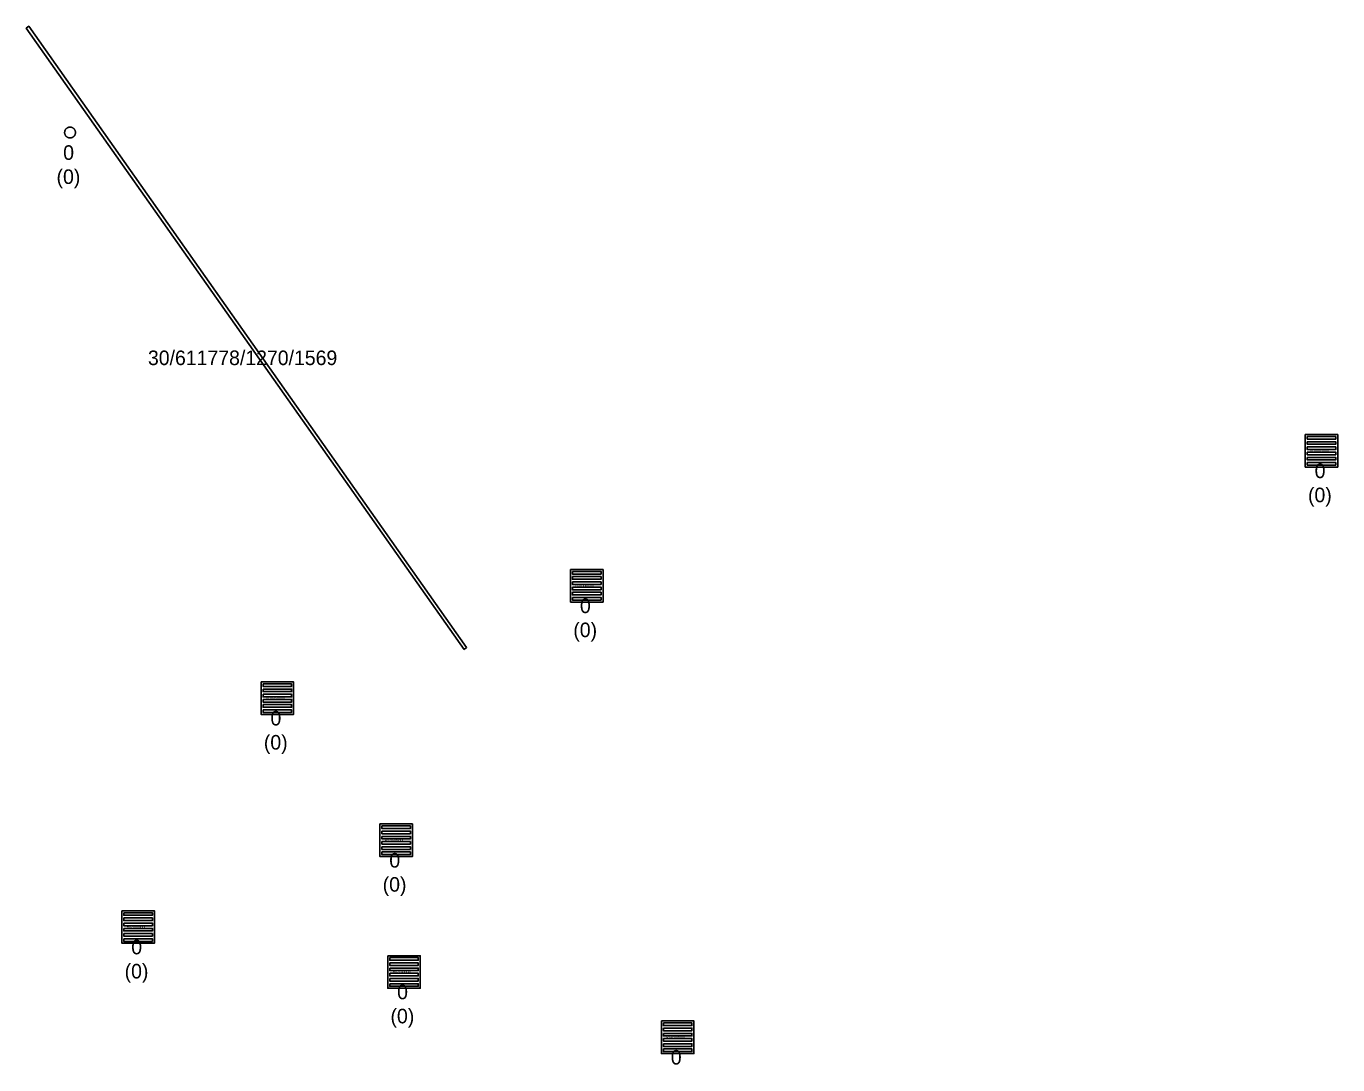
# Model space of a CAD drawing. Extents: x -606452 to -604459, y -1157823 to -1156972.
# Drawn here: x -604978.4 to -604917.9, y -1157405.4 to -1157357.6 of the extents above; entities that cross this region are included whole.
import ezdxf

# ---------------------------------------------------------------- set-up
doc = ezdxf.new("R2010")
doc.units = 0
for name, color, linetype in [('Odvodnění plošné', 7, 'Continuous'), ('Uliční vpusť', 7, 'Continuous'), ('Vstupní šachta stoky', 7, 'Continuous')]:
    doc.layers.add(name, color=color, linetype=linetype)

msp = doc.modelspace()

# ---------------------------------------------------------------- linework, layer by layer
at = {"layer": 'Odvodnění plošné'}
msp.add_lwpolyline([(-604958.19, -1157386.28), (-604978.38, -1157357.65), (-604978.26, -1157357.56), (-604958.07, -1157386.19)], close=True, dxfattribs=at)
at = {"layer": 'Uliční vpusť'}
for points in [[(-604919.4, -1157376.38), (-604917.9, -1157376.38), (-604917.9, -1157377.88), (-604919.4, -1157377.88)], [(-604919.31, -1157376.47), (-604917.99, -1157376.47), (-604917.99, -1157376.59), (-604919.31, -1157376.59)], [(-604919.31, -1157376.71), (-604917.99, -1157376.71), (-604917.99, -1157376.83), (-604919.31, -1157376.83)], [(-604919.31, -1157376.95), (-604917.99, -1157376.95), (-604917.99, -1157377.07), (-604919.31, -1157377.07)], [(-604919.31, -1157377.19), (-604917.99, -1157377.19), (-604917.99, -1157377.31), (-604919.31, -1157377.31)], [(-604919.31, -1157377.43), (-604917.99, -1157377.43), (-604917.99, -1157377.55), (-604919.31, -1157377.55)], [(-604919.31, -1157377.67), (-604917.99, -1157377.67), (-604917.99, -1157377.79), (-604919.31, -1157377.79)], [(-604953.28, -1157382.6), (-604951.78, -1157382.6), (-604951.78, -1157384.1), (-604953.28, -1157384.1)], [(-604953.19, -1157382.69), (-604951.87, -1157382.69), (-604951.87, -1157382.81), (-604953.19, -1157382.81)], [(-604953.19, -1157382.93), (-604951.87, -1157382.93), (-604951.87, -1157383.05), (-604953.19, -1157383.05)], [(-604953.19, -1157383.17), (-604951.87, -1157383.17), (-604951.87, -1157383.29), (-604953.19, -1157383.29)], [(-604953.19, -1157383.41), (-604951.87, -1157383.41), (-604951.87, -1157383.53), (-604953.19, -1157383.53)], [(-604953.19, -1157383.65), (-604951.87, -1157383.65), (-604951.87, -1157383.77), (-604953.19, -1157383.77)], [(-604953.19, -1157383.89), (-604951.87, -1157383.89), (-604951.87, -1157384.01), (-604953.19, -1157384.01)], [(-604967.55, -1157387.78), (-604966.05, -1157387.78), (-604966.05, -1157389.28), (-604967.55, -1157389.28)], [(-604967.46, -1157387.87), (-604966.14, -1157387.87), (-604966.14, -1157387.99), (-604967.46, -1157387.99)], [(-604967.46, -1157388.11), (-604966.14, -1157388.11), (-604966.14, -1157388.23), (-604967.46, -1157388.23)], [(-604967.46, -1157388.35), (-604966.14, -1157388.35), (-604966.14, -1157388.47), (-604967.46, -1157388.47)], [(-604967.46, -1157388.59), (-604966.14, -1157388.59), (-604966.14, -1157388.71), (-604967.46, -1157388.71)], [(-604967.46, -1157388.83), (-604966.14, -1157388.83), (-604966.14, -1157388.95), (-604967.46, -1157388.95)], [(-604967.46, -1157389.07), (-604966.14, -1157389.07), (-604966.14, -1157389.19), (-604967.46, -1157389.19)], [(-604962.07, -1157394.33), (-604960.57, -1157394.33), (-604960.57, -1157395.83), (-604962.07, -1157395.83)], [(-604961.98, -1157394.42), (-604960.66, -1157394.42), (-604960.66, -1157394.54), (-604961.98, -1157394.54)], [(-604961.98, -1157394.66), (-604960.66, -1157394.66), (-604960.66, -1157394.78), (-604961.98, -1157394.78)], [(-604961.98, -1157394.9), (-604960.66, -1157394.9), (-604960.66, -1157395.02), (-604961.98, -1157395.02)], [(-604961.98, -1157395.14), (-604960.66, -1157395.14), (-604960.66, -1157395.26), (-604961.98, -1157395.26)], [(-604961.98, -1157395.38), (-604960.66, -1157395.38), (-604960.66, -1157395.5), (-604961.98, -1157395.5)], [(-604961.98, -1157395.62), (-604960.66, -1157395.62), (-604960.66, -1157395.74), (-604961.98, -1157395.74)], [(-604973.97, -1157398.33), (-604972.47, -1157398.33), (-604972.47, -1157399.83), (-604973.97, -1157399.83)], [(-604973.88, -1157398.42), (-604972.56, -1157398.42), (-604972.56, -1157398.54), (-604973.88, -1157398.54)], [(-604973.88, -1157398.66), (-604972.56, -1157398.66), (-604972.56, -1157398.78), (-604973.88, -1157398.78)], [(-604973.88, -1157398.9), (-604972.56, -1157398.9), (-604972.56, -1157399.02), (-604973.88, -1157399.02)], [(-604973.88, -1157399.14), (-604972.56, -1157399.14), (-604972.56, -1157399.26), (-604973.88, -1157399.26)], [(-604973.88, -1157399.38), (-604972.56, -1157399.38), (-604972.56, -1157399.5), (-604973.88, -1157399.5)], [(-604973.88, -1157399.62), (-604972.56, -1157399.62), (-604972.56, -1157399.74), (-604973.88, -1157399.74)], [(-604961.71, -1157400.4), (-604960.21, -1157400.4), (-604960.21, -1157401.9), (-604961.71, -1157401.9)], [(-604961.62, -1157400.49), (-604960.3, -1157400.49), (-604960.3, -1157400.61), (-604961.62, -1157400.61)], [(-604961.62, -1157400.73), (-604960.3, -1157400.73), (-604960.3, -1157400.85), (-604961.62, -1157400.85)], [(-604961.62, -1157400.97), (-604960.3, -1157400.97), (-604960.3, -1157401.09), (-604961.62, -1157401.09)], [(-604961.62, -1157401.21), (-604960.3, -1157401.21), (-604960.3, -1157401.33), (-604961.62, -1157401.33)], [(-604961.62, -1157401.45), (-604960.3, -1157401.45), (-604960.3, -1157401.57), (-604961.62, -1157401.57)], [(-604961.62, -1157401.69), (-604960.3, -1157401.69), (-604960.3, -1157401.81), (-604961.62, -1157401.81)], [(-604949.09, -1157403.41), (-604947.59, -1157403.41), (-604947.59, -1157404.91), (-604949.09, -1157404.91)], [(-604949, -1157403.5), (-604947.68, -1157403.5), (-604947.68, -1157403.62), (-604949, -1157403.62)], [(-604949, -1157403.74), (-604947.68, -1157403.74), (-604947.68, -1157403.86), (-604949, -1157403.86)], [(-604949, -1157403.98), (-604947.68, -1157403.98), (-604947.68, -1157404.1), (-604949, -1157404.1)], [(-604949, -1157404.22), (-604947.68, -1157404.22), (-604947.68, -1157404.34), (-604949, -1157404.34)], [(-604949, -1157404.46), (-604947.68, -1157404.46), (-604947.68, -1157404.58), (-604949, -1157404.58)], [(-604949, -1157404.7), (-604947.68, -1157404.7), (-604947.68, -1157404.82), (-604949, -1157404.82)]]:
    msp.add_lwpolyline(points, close=True, dxfattribs=at)
at = {"layer": 'Vstupní šachta stoky'}
msp.add_line((-604976.373, -1157362.21), (-604976.36, -1157362.21), dxfattribs=at)
for points in [[(-604976.36, -1157362.21), (-604976.347, -1157362.21), (-604976.334, -1157362.211), (-604976.321, -1157362.213), (-604976.308, -1157362.216), (-604976.295, -1157362.219), (-604976.282, -1157362.222), (-604976.27, -1157362.227), (-604976.258, -1157362.232), (-604976.246, -1157362.238), (-604976.234, -1157362.244), (-604976.223, -1157362.251), (-604976.212, -1157362.259), (-604976.202, -1157362.267), (-604976.192, -1157362.275), (-604976.182, -1157362.284), (-604976.173, -1157362.294), (-604976.165, -1157362.304), (-604976.157, -1157362.315), (-604976.149, -1157362.326), (-604976.142, -1157362.337), (-604976.136, -1157362.349), (-604976.131, -1157362.361), (-604976.126, -1157362.373), (-604976.121, -1157362.385), (-604976.118, -1157362.398), (-604976.115, -1157362.411), (-604976.113, -1157362.424), (-604976.111, -1157362.437), (-604976.11, -1157362.45), (-604976.11, -1157362.463), (-604976.111, -1157362.477), (-604976.112, -1157362.49), (-604976.114, -1157362.503), (-604976.116, -1157362.516), (-604976.12, -1157362.528), (-604976.123, -1157362.541), (-604976.128, -1157362.553), (-604976.133, -1157362.566), (-604976.139, -1157362.577), (-604976.146, -1157362.589), (-604976.153, -1157362.6), (-604976.16, -1157362.611), (-604976.169, -1157362.621), (-604976.177, -1157362.631), (-604976.187, -1157362.64), (-604976.197, -1157362.649), (-604976.207, -1157362.658), (-604976.217, -1157362.665), (-604976.228, -1157362.673), (-604976.24, -1157362.679), (-604976.252, -1157362.685), (-604976.264, -1157362.691), (-604976.276, -1157362.695), (-604976.288, -1157362.7), (-604976.301, -1157362.703), (-604976.314, -1157362.706), (-604976.327, -1157362.708), (-604976.34, -1157362.709), (-604976.353, -1157362.71), (-604976.367, -1157362.71), (-604976.38, -1157362.709), (-604976.393, -1157362.708), (-604976.406, -1157362.706), (-604976.419, -1157362.703), (-604976.432, -1157362.7), (-604976.444, -1157362.695), (-604976.456, -1157362.691), (-604976.468, -1157362.685), (-604976.48, -1157362.679), (-604976.492, -1157362.673), (-604976.503, -1157362.665), (-604976.513, -1157362.658), (-604976.523, -1157362.649), (-604976.533, -1157362.64), (-604976.543, -1157362.631), (-604976.551, -1157362.621), (-604976.56, -1157362.611), (-604976.567, -1157362.6), (-604976.574, -1157362.589), (-604976.581, -1157362.577), (-604976.587, -1157362.566), (-604976.592, -1157362.553), (-604976.597, -1157362.541), (-604976.6, -1157362.528), (-604976.604, -1157362.516), (-604976.606, -1157362.503), (-604976.608, -1157362.49), (-604976.609, -1157362.477), (-604976.61, -1157362.463), (-604976.61, -1157362.45), (-604976.609, -1157362.437), (-604976.607, -1157362.424), (-604976.605, -1157362.411), (-604976.602, -1157362.398), (-604976.599, -1157362.385), (-604976.594, -1157362.373), (-604976.589, -1157362.361), (-604976.584, -1157362.349), (-604976.578, -1157362.337), (-604976.571, -1157362.326)], [(-604976.571, -1157362.326), (-604976.563, -1157362.315), (-604976.555, -1157362.304), (-604976.547, -1157362.294), (-604976.538, -1157362.284), (-604976.528, -1157362.275), (-604976.518, -1157362.267), (-604976.508, -1157362.259), (-604976.497, -1157362.251), (-604976.486, -1157362.244), (-604976.474, -1157362.238), (-604976.462, -1157362.232), (-604976.45, -1157362.227), (-604976.438, -1157362.222), (-604976.425, -1157362.219), (-604976.412, -1157362.216), (-604976.399, -1157362.213), (-604976.386, -1157362.211), (-604976.373, -1157362.21)]]:
    msp.add_lwpolyline(points, dxfattribs=at)

# ---------------------------------------------------------------- texts
at = {"layer": 'Odvodnění plošné'}
msp.add_text('30/611778/1270/1569', height=0.67082, dxfattribs=at).set_placement((-604972.767, -1157373.178))
at = {"layer": 'Uliční vpusť'}
for p in [(-604919.174, -1157377.178), (-604953.054, -1157383.398), (-604967.324, -1157388.578), (-604961.844, -1157395.128), (-604973.744, -1157399.128), (-604961.484, -1157401.198), (-604948.864, -1157404.208)]:
    msp.add_text('Rozhodnout', height=0.1155, rotation=359.99999, dxfattribs=at).set_placement(p)
for s, height, p in [('0', 0.671, (-604918.966, -1157378.388)), ('(0)', 0.6708, (-604919.272, -1157379.499)), ('0', 0.671, (-604952.846, -1157384.608)), ('(0)', 0.6708, (-604953.152, -1157385.719)), ('0', 0.671, (-604967.116, -1157389.788)), ('(0)', 0.6708, (-604967.422, -1157390.899)), ('0', 0.671, (-604961.636, -1157396.338)), ('(0)', 0.6708, (-604961.942, -1157397.449)), ('0', 0.671, (-604973.536, -1157400.338)), ('(0)', 0.6708, (-604973.842, -1157401.449)), ('0', 0.671, (-604961.276, -1157402.408)), ('(0)', 0.6708, (-604961.582, -1157403.519)), ('0', 0.671, (-604948.656, -1157405.418))]:
    msp.add_text(s, height=height, dxfattribs=at).set_placement(p)
at = {"layer": 'Vstupní šachta stoky'}
for s, height, p in [('0', 0.671, (-604976.676, -1157363.718)), ('(0)', 0.6708, (-604976.982, -1157364.829))]:
    msp.add_text(s, height=height, dxfattribs=at).set_placement(p)

doc.saveas('drawing.dxf')
